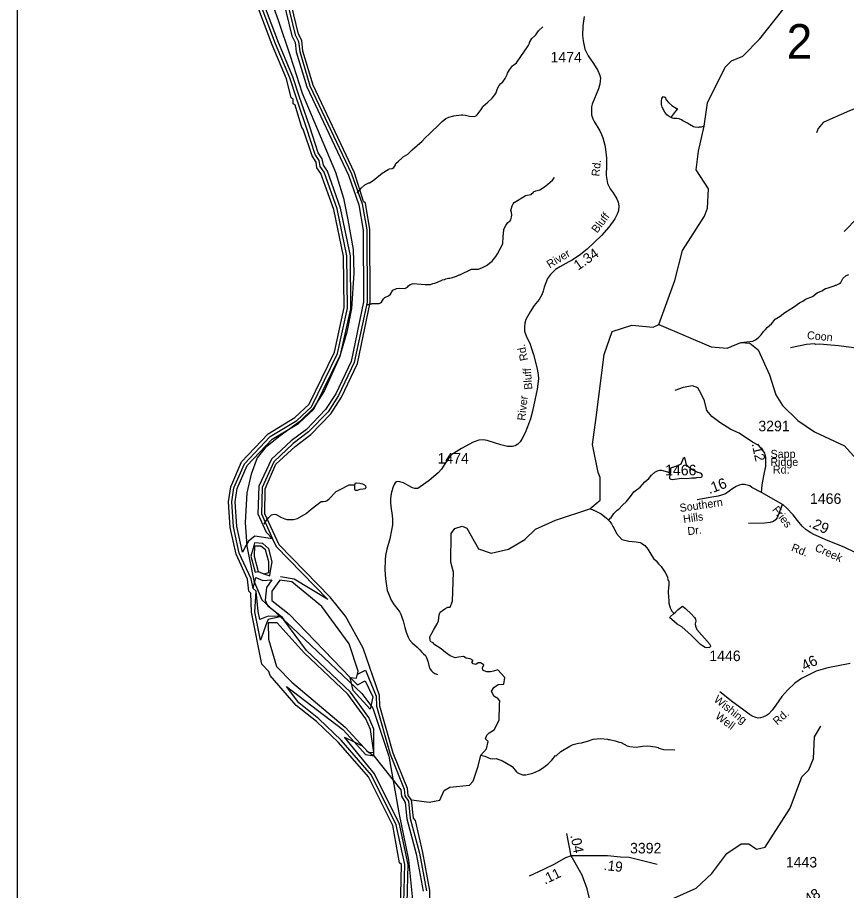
# Model space of a CAD drawing. Extents: x 1547597 to 1699558, y 810033 to 920809.
# Drawn here: x 1571208 to 1581049, y 883710 to 894076 of the extents above; entities that cross this region are included whole.
import ezdxf

# ---------------------------------------------------------------- set-up
doc = ezdxf.new("R2010")
doc.units = 0
for name, color, linetype in [('Exist Boundary Political CountyLine', 7, 'Continuous'), ('Exist Hydrographic Bay Label', 7, 'Continuous'), ('Exist Hydrographic Buffer Line', 7, 'Continuous'), ('Exist Hydrographic Creek Single Shore', 7, 'Continuous'), ('Exist Hydrographic Island Shore', 7, 'Continuous'), ('Exist Hydrographic Misc Water Feature', 7, 'Continuous'), ('Exist Road Non-System Type 51', 7, 'Continuous'), ('Exist Road Non-System Type 51 Label', 7, 'Continuous'), ('Exist Road Secondary Mileage Hundredths English Label', 7, 'Continuous'), ('Exist Road Secondary Structure Standard Bridge Number Label', 7, 'Continuous'), ('Exist Road Secondary Type 51 Attributed', 7, 'Continuous'), ('Exist Road Secondary Type 51 Label', 7, 'Continuous'), ('Exist Road Secondary Type 51 Number Label', 7, 'Continuous'), ('Map Preparation Inset Cut Line', 7, 'Continuous')]:
    doc.layers.add(name, color=color, linetype=linetype)

msp = doc.modelspace()

# ---------------------------------------------------------------- linework, layer by layer
at = {"layer": 'Exist Boundary Political CountyLine'}
msp.add_lwpolyline([(1574115, 894570), (1574306, 894031), (1574446, 893621), (1574587, 893178), (1574983, 892239), (1575077, 891931), (1575131, 891672), (1575191, 891321), (1575201, 891041), (1575172, 890620), (1575118, 890339), (1575032, 890042), (1574854, 889648), (1574716, 889432), (1574560, 889281), (1574312, 889098), (1574150, 888968), (1574053, 888849), (1573983, 888655), (1573929, 888434), (1573910, 888078), (1573931, 887797), (1574012, 887387), (1574109, 887160), (1574465, 886836), (1574918, 886405), (1575296, 886048), (1575425, 885876), (1575614, 885304), (1575733, 884634), (1575851, 884073), (1575895, 883598)], dxfattribs=at)
at = {"layer": 'Exist Hydrographic Bay Label'}
for points in [[(1573802, 887702), (1573732, 888022), (1573711, 888327), (1573739, 888504), (1573868, 888800), (1574182, 889132), (1574501, 889326), (1574670, 889483), (1574971, 890104), (1575087, 890634), (1575079, 891244), (1574962, 891795), (1574810, 892225), (1574761, 892292), (1574754, 892357), (1574705, 892434), (1574601, 892751), (1574584, 892768), (1574505, 893035), (1574480, 893052), (1574481, 893105), (1574456, 893122), (1574401, 893346), (1574232, 893750), (1573959, 894478)], [(1575886, 884787), (1575845, 884837), (1575838, 884923), (1575669, 885340), (1575511, 885901), (1575504, 886026), (1575312, 886588), (1575101, 886966), (1574920, 887193), (1574313, 887813), (1574143, 888181), (1574147, 888480), (1574276, 888772), (1574505, 888984), (1574690, 889125), (1574927, 889370), (1575055, 889567), (1575244, 889967), (1575396, 890690), (1575392, 891557), (1575338, 891873), (1575314, 891890), (1575210, 892233), (1574717, 893274), (1574597, 893677), (1574583, 893802), (1574542, 893878), (1574409, 894439)], [(1574109, 886396), (1573984, 887015), (1573979, 887242), (1573954, 887265), (1573940, 887407), (1573802, 887702)], [(1573909, 878921), (1574014, 879303), (1574244, 879624), (1574557, 879919), (1574837, 880285), (1575095, 880805), (1575141, 881129), (1575467, 882301), (1575745, 883129), (1575767, 884021), (1575742, 884038), (1575665, 884483), (1575373, 885060), (1575020, 885468), (1574757, 885719), (1574518, 885908), (1574207, 886262), (1574191, 886312), (1574109, 886396)], [(1575886, 882496), (1576099, 883401), (1576104, 883709), (1576019, 884161), (1575933, 884543), (1575909, 884570), (1575886, 884787)]]:
    msp.add_lwpolyline(points, dxfattribs=at)
at = {"layer": 'Exist Hydrographic Buffer Line'}
for points in [[(1574332, 894417), (1574465, 893860), (1574506, 893778), (1574518, 893668), (1574641, 893251), (1575136, 892203), (1575261, 891853), (1575313, 891550), (1575316, 890698), (1575168, 889993), (1574985, 889606), (1574865, 889420), (1574637, 889185), (1574457, 889048), (1574222, 888831), (1574074, 888512), (1574063, 888182), (1574158, 887966), (1574237, 887884), (1574024, 887919), (1573952, 887860), (1573924, 887809), (1573879, 887728), (1573812, 888033), (1573792, 888324), (1573817, 888482), (1573936, 888756), (1574233, 889069), (1574543, 889257), (1574725, 889425), (1575043, 890069), (1575166, 890617), (1575159, 891245), (1575041, 891812), (1574886, 892252), (1574839, 892321), (1574824, 892397), (1574778, 892468), (1574677, 892776), (1574581, 893061), (1574557, 893130), (1574477, 893371), (1574307, 893780), (1574035, 894504)], [(1575783, 883116), (1575807, 884020), (1575704, 884492), (1575409, 885078), (1575051, 885494), (1574785, 885748), (1574546, 885937), (1574403, 886132), (1575071, 885621), (1575204, 885475), (1575340, 885325), (1575436, 885311), (1575436, 885355), (1575438, 885627), (1575378, 885763), (1575162, 886064), (1574640, 886561), (1574370, 886926), (1574342, 886964), (1574182, 886927), (1574169, 886892), (1574092, 886683), (1574024, 887020), (1574040, 887263), (1574007, 887298), (1573980, 887411), (1573841, 887715), (1573772, 888027), (1573752, 888326), (1573778, 888493), (1573902, 888778), (1574208, 889101), (1574522, 889292), (1574698, 889454), (1575007, 890087), (1575127, 890625), (1575119, 891245), (1575002, 891803), (1574848, 892238), (1574800, 892306), (1574789, 892377), (1574742, 892451), (1574639, 892764), (1574543, 893048), (1574519, 893118), (1574439, 893359), (1574270, 893765), (1573997, 894491)], [(1574371, 894428), (1574503, 893869), (1574545, 893790), (1574558, 893673), (1574679, 893263), (1575173, 892218), (1575300, 891863), (1575353, 891553), (1575357, 890694), (1575206, 889980), (1575020, 889587), (1574896, 889395), (1574664, 889155), (1574481, 889016), (1574249, 888802), (1574111, 888496), (1574103, 888181), (1574237, 887884), (1574277, 887796), (1574890, 887167), (1574491, 887407), (1574329, 887436)], [(1574005, 887774), (1573979, 887682), (1574028, 887490), (1574066, 887500)], [(1574133, 887472), (1574202, 887448), (1574208, 887484), (1574233, 887611), (1574192, 887768), (1574120, 887830), (1574022, 887839), (1574005, 887774)], [(1574226, 887400), (1574164, 887309), (1574148, 887156), (1574177, 887094), (1574342, 886964), (1574370, 886926), (1574342, 886964), (1574182, 886967), (1574083, 886930), (1574064, 887024), (1574040, 887263), (1574007, 887298), (1574036, 887426), (1574120, 887393), (1574226, 887400)], [(1575244, 886280), (1575339, 886325), (1575465, 886018), (1575471, 885899), (1575631, 885329), (1575799, 884913), (1575806, 884834), (1575848, 884771), (1575869, 884566), (1575980, 884153), (1576064, 883706)], [(1575334, 886200), (1575425, 886011), (1575395, 885865), (1575194, 886087), (1575157, 886240), (1575246, 886153), (1575334, 886200)], [(1575821, 883103), (1575847, 884019), (1575744, 884500), (1575445, 885096), (1575089, 885531), (1575204, 885475), (1575300, 885428)], [(1575350, 885374), (1575436, 885311), (1575760, 884904), (1575766, 884831), (1575809, 884755), (1575829, 884562), (1575941, 884144), (1576024, 883702)]]:
    msp.add_lwpolyline(points, dxfattribs=at)
at = {"layer": 'Exist Hydrographic Creek Single Shore'}
for points in [[(1578819, 890430), (1579010, 890955), (1579100, 891311), (1579363, 891716), (1579398, 891813), (1579409, 892040), (1579265, 892268), (1579292, 892490), (1579359, 892787), (1579400, 893064), (1579607, 893487), (1579682, 893561), (1579816, 893617), (1580019, 893823), (1580384, 894285), (1580561, 894416), (1581077, 894885), (1581287, 894922), (1581487, 894952), (1581588, 894836), (1581585, 894674), (1581653, 894572), (1581712, 894499)], [(1575886, 884787), (1576094, 884760), (1576220, 884784), (1576271, 884897), (1576339, 884939), (1576572, 884960), (1576615, 885009), (1576676, 885185), (1576709, 885319), (1576777, 885393), (1576796, 885480), (1576765, 885513), (1576779, 885556), (1576808, 885582), (1576867, 885618), (1576925, 885731), (1576930, 885920), (1576932, 885963), (1576908, 885992), (1576861, 886018), (1576835, 886077), (1576863, 886120), (1576915, 886158), (1576980, 886160), (1576991, 886239), (1576909, 886332), (1576857, 886314), (1576822, 886306), (1576780, 886305), (1576747, 886317), (1576732, 886328), (1576728, 886356), (1576742, 886391), (1576704, 886412), (1576678, 886415), (1576647, 886395), (1576617, 886401), (1576601, 886423), (1576615, 886441), (1576582, 886461), (1576532, 886471), (1576503, 886487), (1576443, 886480), (1576403, 886472), (1576345, 886498), (1576289, 886536), (1576237, 886578), (1576160, 886626), (1576143, 886651), (1576115, 886663), (1576108, 886678), (1576103, 886723), (1576147, 886801), (1576191, 886875), (1576205, 886913), (1576213, 886985), (1576226, 887016), (1576281, 887056), (1576318, 887073), (1576344, 887073), (1576370, 887147), (1576384, 887489), (1576352, 887608), (1576357, 887949), (1576400, 888007), (1576485, 888038), (1576542, 888014), (1576680, 887768), (1576830, 887716), (1577038, 887764), (1577232, 887878), (1577358, 888001), (1577593, 888108), (1578002, 888241), (1578125, 888345), (1578126, 888615), (1578102, 888675), (1578032, 889006), (1578078, 889326), (1578171, 890074), (1578266, 890348), (1578500, 890424), (1578752, 890398), (1578819, 890430)]]:
    msp.add_lwpolyline(points, dxfattribs=at)
at = {"layer": 'Exist Hydrographic Island Shore'}
for points in [[(1574021, 887799), (1574019, 887681), (1574066, 887500), (1574133, 887472), (1574191, 887487), (1574193, 887612), (1574153, 887757), (1574096, 887798), (1574021, 887799)], [(1574465, 887377), (1574323, 887396), (1574229, 887263), (1574228, 887155), (1574434, 886993), (1575157, 886240), (1575232, 886232), (1575250, 886313), (1575146, 886640), (1574819, 887081), (1574465, 887377)], [(1574283, 886369), (1574464, 886185), (1575098, 885650), (1575369, 885352), (1575436, 885351), (1575398, 885621), (1575341, 885747), (1575129, 886040), (1574611, 886533), (1574291, 886888), (1574182, 886887), (1574188, 886696), (1574283, 886369)]]:
    msp.add_lwpolyline(points, dxfattribs=at)
at = {"layer": 'Exist Hydrographic Misc Water Feature'}
for points in [[(1575240, 891991), (1575286, 892050), (1575333, 892089), (1575380, 892113), (1575385, 892113), (1575429, 892140), (1575538, 892227), (1575607, 892272), (1575623, 892280), (1575655, 892281), (1575677, 892295), (1575692, 892317), (1575700, 892341), (1575730, 892372), (1575771, 892404), (1575785, 892420), (1575843, 892454), (1575892, 892505), (1576013, 892609), (1576048, 892648), (1576098, 892696), (1576108, 892701), (1576218, 892810), (1576250, 892842), (1576291, 892877), (1576328, 892894), (1576387, 892910), (1576473, 892921), (1576495, 892922), (1576527, 892918), (1576575, 892905), (1576631, 892901), (1576655, 892912), (1576663, 892920), (1576712, 892984), (1576732, 893015), (1576734, 893023), (1576793, 893071), (1576841, 893118), (1576886, 893173), (1576907, 893233), (1576927, 893269), (1576945, 893293), (1576970, 893312), (1576998, 893352), (1577021, 893400), (1577025, 893416), (1577047, 893455), (1577084, 893503), (1577132, 893538), (1577269, 893741), (1577285, 893772), (1577285, 893780), (1577312, 893828), (1577360, 893871), (1577393, 893919), (1577442, 893966)], [(1578969, 892887), (1578931, 892907), (1578917, 892919), (1578891, 892950), (1578860, 893012), (1578851, 893044), (1578851, 893084), (1578857, 893116), (1578872, 893138), (1578894, 893130), (1578909, 893099), (1578935, 893067), (1578976, 893029), (1579028, 893000), (1579043, 892992), (1579020, 892962), (1578971, 892901), (1578969, 892887)], [(1579359, 892787), (1579325, 892774), (1579301, 892774), (1579293, 892771), (1579249, 892775), (1579233, 892779), (1579186, 892804), (1579162, 892820), (1579106, 892849), (1579090, 892861), (1579063, 892873), (1579033, 892878), (1578995, 892876), (1578979, 892881), (1578969, 892887)], [(1575360, 890665), (1575396, 890677), (1575412, 890676), (1575420, 890680), (1575500, 890679), (1575516, 890687), (1575530, 890697), (1575552, 890735), (1575567, 890750), (1575575, 890756), (1575613, 890770), (1575635, 890790), (1575664, 890837), (1575708, 890859), (1575742, 890862), (1575806, 890857), (1575838, 890875), (1575850, 890891), (1575869, 890906), (1575903, 890916), (1576047, 890904), (1576111, 890907), (1576139, 890919), (1576163, 890923), (1576195, 890934), (1576251, 890962), (1576275, 890965), (1576291, 890973), (1576323, 890981), (1576339, 890980), (1576372, 890988), (1576418, 891003), (1576452, 891019), (1576460, 891019), (1576597, 891089), (1576681, 891088), (1576729, 891107), (1576777, 891133), (1576842, 891184), (1576856, 891198), (1576887, 891237), (1576907, 891269), (1576968, 891388), (1576972, 891474), (1576980, 891550), (1576978, 891556), (1577005, 891608), (1577029, 891640), (1577054, 891659), (1577064, 891675), (1577072, 891707), (1577075, 891731), (1577073, 891759), (1577065, 891783), (1577078, 891839), (1577090, 891863), (1577104, 891879), (1577236, 891957), (1577239, 891961), (1577300, 891976), (1577332, 892000), (1577334, 892006), (1577362, 892017), (1577408, 892031), (1577465, 892064), (1577505, 892095), (1577560, 892145), (1577574, 892165), (1577580, 892180)], [(1579793, 890216), (1579935, 890234), (1579967, 890248), (1579983, 890260), (1580007, 890279), (1580034, 890309), (1580062, 890349), (1580086, 890372), (1580105, 890396), (1580157, 890439), (1580202, 890495), (1580259, 890530), (1580315, 890573), (1580420, 890638), (1580490, 890687), (1580530, 890709), (1580563, 890730), (1580645, 890765), (1580702, 890808), (1580755, 890831), (1580798, 890859), (1580806, 890859), (1580903, 890890), (1580919, 890898), (1580927, 890897), (1580967, 890917), (1580981, 890929), (1581006, 890976), (1581046, 891012), (1581076, 891023)], [(1578819, 890430), (1579441, 890165), (1579632, 890151), (1579793, 890216), (1579900, 890208), (1580000, 890130), (1580136, 889835), (1580208, 889594), (1580289, 889468), (1580471, 889290), (1580668, 889155), (1581024, 888990), (1581296, 888686), (1581437, 888627), (1581670, 888655), (1582258, 888939), (1582436, 889112), (1582700, 889458), (1582822, 889830), (1583138, 890359), (1583164, 890535)], [(1578960, 888666), (1578956, 888663), (1578947, 888621), (1578949, 888603), (1578965, 888593), (1578979, 888590), (1579089, 888605), (1579155, 888604), (1579211, 888611), (1579219, 888609), (1579259, 888611), (1579273, 888615), (1579323, 888618), (1579331, 888622), (1579341, 888638), (1579329, 888656), (1579316, 888664), (1579282, 888675), (1579212, 888709), (1579176, 888736), (1579151, 888764), (1579131, 888853), (1579109, 888841), (1579081, 888773), (1579041, 888753), (1578960, 888724), (1578960, 888666)], [(1578219, 888110), (1578255, 888140), (1578288, 888187), (1578328, 888227), (1578344, 888239), (1578389, 888286), (1578435, 888330), (1578484, 888387), (1578523, 888443), (1578599, 888498), (1578656, 888564), (1578701, 888602), (1578733, 888642), (1578772, 888677), (1578806, 888695), (1578834, 888700), (1578852, 888700), (1578924, 888681), (1578960, 888666)], [(1574135, 888059), (1574161, 888100), (1574191, 888140), (1574215, 888164), (1574225, 888170), (1574253, 888177), (1574277, 888175), (1574341, 888138), (1574381, 888122), (1574405, 888117), (1574485, 888116), (1574533, 888128), (1574635, 888185), (1574638, 888190), (1574694, 888238), (1574811, 888328), (1574835, 888328), (1574867, 888335), (1574883, 888343), (1574908, 888361), (1574991, 888446), (1575029, 888469), (1575144, 888526), (1575214, 888526)], [(1575214, 888526), (1575222, 888549), (1575234, 888551), (1575270, 888546), (1575302, 888538), (1575326, 888529), (1575340, 888515), (1575341, 888493), (1575331, 888479), (1575313, 888474), (1575273, 888470), (1575241, 888459), (1575225, 888459), (1575217, 888463), (1575213, 888473), (1575214, 888526)], [(1578002, 888241), (1578032, 888233), (1578042, 888227), (1578050, 888226), (1578138, 888181), (1578201, 888132), (1578219, 888110)], [(1578219, 888110), (1578241, 888090), (1578260, 888064), (1578276, 888031), (1578288, 888015), (1578319, 887951), (1578382, 887878), (1578466, 887857), (1578550, 887852), (1578598, 887843), (1578614, 887835), (1578653, 887805), (1578691, 887762), (1578724, 887702), (1578759, 887653), (1578791, 887623), (1578817, 887589), (1578847, 887556), (1578897, 887488), (1578925, 887435), (1578928, 887395), (1578934, 887393), (1578940, 887381), (1578939, 887323), (1578935, 887315), (1578933, 887251), (1578934, 887195), (1578941, 887155), (1578941, 887123), (1578956, 887067), (1578976, 887027), (1578990, 887010), (1578995, 886995)], [(1578995, 886995), (1579020, 887016), (1579050, 887046), (1579100, 887085), (1579136, 887060), (1579207, 886993), (1579245, 886951), (1579255, 886931), (1579258, 886907), (1579252, 886875), (1579254, 886851), (1579273, 886811), (1579423, 886641), (1579435, 886617), (1579435, 886609), (1579423, 886595), (1579387, 886593), (1579371, 886597), (1579339, 886614), (1579315, 886632), (1579204, 886742), (1579093, 886841), (1579038, 886874), (1578975, 886927), (1578953, 886947), (1578961, 886963), (1578995, 886995)], [(1578812, 883536), (1579264, 883737), (1579450, 883911), (1579629, 884150), (1579798, 884265), (1579889, 884263), (1579981, 884202), (1580081, 884226), (1580379, 884689), (1580517, 885061), (1580602, 885145), (1580655, 885278), (1580667, 885534), (1580744, 885660)], [(1576709, 885319), (1576755, 885307), (1576819, 885278), (1576842, 885274), (1576891, 885277), (1576964, 885252), (1577079, 885181), (1577131, 885118), (1577140, 885110), (1577164, 885098), (1577204, 885085), (1577244, 885085), (1577324, 885104), (1577397, 885137), (1577441, 885162), (1577502, 885209), (1577552, 885257), (1577595, 885312), (1577601, 885310), (1577658, 885359), (1577764, 885426), (1577805, 885446), (1577869, 885461), (1577901, 885464), (1577973, 885483), (1578040, 885508), (1578128, 885514), (1578213, 885508), (1578221, 885504), (1578237, 885504), (1578301, 885487), (1578349, 885471), (1578373, 885466), (1578444, 885429), (1578476, 885421), (1578552, 885412), (1578626, 885426), (1578690, 885427), (1578780, 885417), (1578812, 885407), (1578820, 885400), (1578876, 885384), (1579012, 885382)]]:
    msp.add_lwpolyline(points, dxfattribs=at)
at = {"layer": 'Exist Road Non-System Type 51'}
for points in [[(1582037, 892370), (1582047, 892448), (1582012, 892524), (1581915, 892600), (1581392, 893009), (1581326, 893044), (1581279, 893041), (1581083, 892969), (1580885, 892880), (1580772, 892830), (1580712, 892757), (1580693, 892707)], [(1582168, 890125), (1581628, 890109), (1581540, 890102), (1581452, 890111), (1581344, 890121), (1581224, 890137), (1581107, 890158), (1580953, 890179), (1580817, 890188), (1580731, 890196), (1580685, 890194), (1580669, 890201), (1580621, 890199), (1580575, 890192), (1580382, 890153)], [(1580001, 888998), (1579933, 889035), (1579774, 889139), (1579677, 889185), (1579545, 889267), (1579448, 889337), (1579390, 889411), (1579362, 889525), (1579325, 889609), (1579282, 889679), (1579219, 889703), (1579111, 889684), (1579012, 889648)], [(1576352, 888879), (1576279, 888778), (1576243, 888715), (1576203, 888668), (1576095, 888577), (1575988, 888502), (1575962, 888485), (1575926, 888483), (1575897, 888492), (1575845, 888521), (1575791, 888552), (1575730, 888568)], [(1575730, 888568), (1575708, 888561), (1575693, 888549), (1575681, 888532), (1575668, 888505), (1575648, 888441), (1575638, 888396), (1575636, 888360), (1575637, 888323), (1575640, 888269), (1575656, 888163), (1575659, 888120), (1575658, 888053), (1575649, 887990), (1575628, 887887), (1575594, 887765), (1575577, 887688), (1575574, 887635), (1575569, 887519), (1575577, 887412), (1575598, 887273), (1575618, 887217), (1575644, 887157), (1575679, 887101), (1575723, 887048), (1575746, 887016), (1575759, 886991), (1575770, 886957), (1575785, 886911), (1575807, 886834), (1575821, 886778), (1575844, 886720), (1575861, 886688), (1575894, 886650), (1575953, 886599), (1575985, 886568), (1576002, 886543), (1576029, 886520), (1576050, 886501), (1576060, 886485), (1576080, 886435), (1576095, 886366), (1576105, 886340), (1576124, 886320), (1576138, 886302), (1576160, 886286), (1576192, 886274)], [(1580283, 888289), (1580225, 888136), (1580205, 888110), (1580182, 888091), (1580142, 888079), (1580076, 888072), (1579886, 888067)]]:
    msp.add_lwpolyline(points, dxfattribs=at)
at = {"layer": 'Exist Road Secondary Type 51 Attributed'}
for points in [[(1577933, 894089), (1577918, 893977), (1577916, 893862), (1577921, 893800), (1577944, 893701), (1577982, 893622), (1578044, 893531), (1578097, 893448), (1578118, 893399), (1578127, 893360), (1578126, 893321), (1578120, 893283), (1578104, 893228), (1578030, 893048), (1578023, 893016), (1578020, 892986), (1578023, 892922), (1578039, 892874), (1578053, 892841), (1578120, 892730), (1578142, 892687), (1578156, 892647), (1578178, 892559), (1578187, 892507), (1578198, 892404), (1578199, 892323), (1578195, 892199), (1578212, 892103), (1578245, 892041), (1578277, 891995), (1578322, 891924), (1578338, 891883), (1578346, 891838), (1578341, 891782), (1578326, 891740), (1578297, 891684), (1578226, 891588), (1578141, 891486), (1577970, 891324), (1577892, 891261), (1577792, 891195), (1577752, 891174), (1577645, 891114), (1577594, 891082), (1577564, 891053), (1577535, 891026), (1577499, 890975), (1577460, 890874), (1577448, 890827), (1577433, 890783), (1577402, 890727), (1577341, 890655), (1577294, 890583), (1577260, 890524), (1577244, 890491), (1577231, 890446), (1577226, 890400), (1577228, 890350), (1577251, 890284), (1577288, 890208), (1577311, 890146), (1577335, 890073), (1577374, 889921), (1577389, 889838), (1577392, 889784), (1577375, 889661), (1577320, 889402), (1577296, 889312), (1577263, 889217), (1577233, 889146), (1577199, 889079), (1577174, 889037), (1577146, 889011), (1577116, 888992), (1577085, 888983), (1577026, 888981), (1576945, 889003), (1576870, 889027), (1576785, 889054), (1576737, 889061), (1576686, 889058), (1576616, 889035), (1576477, 888957), (1576352, 888879)], [(1583334, 891593), (1583206, 891659), (1583055, 891735), (1582952, 891788), (1582857, 891844), (1582793, 891885), (1582747, 891930), (1582658, 892025), (1582593, 892104), (1582520, 892178), (1582440, 892230), (1582318, 892290), (1582236, 892317), (1582141, 892351), (1582082, 892367), (1582037, 892370), (1582007, 892366), (1581975, 892351), (1581892, 892302), (1581615, 892099), (1581523, 892023), (1581265, 891773), (1581183, 891703), (1581020, 891534)], [(1580038, 888436), (1580046, 888527), (1580069, 888635), (1580090, 888749), (1580092, 888799), (1580092, 888855), (1580077, 888903), (1580047, 888948), (1580022, 888975), (1579997, 889008)], [(1580038, 888436), (1579926, 888495), (1579900, 888515), (1579838, 888531), (1579805, 888531), (1579775, 888524), (1579738, 888507), (1579701, 888484), (1579657, 888451), (1579613, 888421), (1579564, 888403), (1579526, 888391), (1579426, 888377), (1579320, 888357), (1579276, 888349)], [(1581335, 887678), (1581282, 887694), (1581224, 887707), (1581152, 887725), (1581020, 887786), (1580809, 887871), (1580759, 887892), (1580661, 887936), (1580625, 887958), (1580570, 887991), (1580524, 888037), (1580466, 888103), (1580417, 888169), (1580340, 888250), (1580298, 888291), (1580038, 888436)], [(1581090, 886405), (1580826, 886355), (1580688, 886315), (1580516, 886227), (1580435, 886171), (1580353, 886095), (1580282, 886014), (1580208, 885912), (1580164, 885850), (1580124, 885806), (1580100, 885788), (1580057, 885767), (1580029, 885759), (1580000, 885758), (1579972, 885763), (1579928, 885782), (1579891, 885806), (1579812, 885863), (1579700, 885948), (1579546, 886070)], [(1577779, 884121), (1577730, 884387)], [(1577779, 884121), (1577714, 884098), (1577582, 884022), (1577453, 883960), (1577280, 883882)], [(1578800, 884021), (1578468, 884101), (1578366, 884108), (1578210, 884124), (1578047, 884124), (1577779, 884121)], [(1579547, 882554), (1579525, 882594), (1579480, 882625), (1579383, 882638), (1579140, 882651), (1579011, 882662), (1578910, 882691), (1578766, 882752), (1578579, 882794), (1578513, 882817), (1578457, 882849), (1578415, 882913), (1578282, 883150), (1578167, 883332), (1578026, 883500), (1577969, 883729), (1577909, 883892), (1577779, 884121)]]:
    msp.add_lwpolyline(points, dxfattribs=at)
at = {"layer": 'Map Preparation Inset Cut Line'}
msp.add_lwpolyline([(1633724, 874749), (1571208, 874749), (1571208, 917817), (1633724, 917817)], close=True, dxfattribs=at)

# ---------------------------------------------------------------- texts
at = {"layer": 'Exist Road Non-System Type 51 Label'}
msp.add_text('Coon', height=95, rotation=355.0774, dxfattribs=at).set_placement((1580577, 890258))
at = {"layer": 'Exist Road Secondary Mileage Hundredths English Label'}
for s, height, rotation, p in [('1.34', 120, 34.7188, (1577863, 891069)), ('.12', 120, 282.3953, (1579922, 889014)), ('.16', 125, 20.1707, (1579421, 888417)), ('.29', 125, 335.8209, (1580593, 888035)), ('.46', 125, 27.2571, (1580511, 886294)), ('.04', 120, 281.3342, (1577770, 884364)), ('.19', 120, 353.4144, (1578163, 883955)), ('.11', 120, 25.6538, (1577469, 883780)), ('.48', 125, 31.6233, (1580554, 883517))]:
    msp.add_text(s, height=height, rotation=rotation, dxfattribs=at).set_placement(p)
at = {"layer": 'Exist Road Secondary Structure Standard Bridge Number Label'}
msp.add_text('2', height=410, dxfattribs=at).set_placement((1580337, 893587))
at = {"layer": 'Exist Road Secondary Type 51 Label'}
for s, rotation, p in [('Rd.', 84.3989, (1578115, 892186)), ('Bluff', 52.803, (1578088, 891510)), ('River', 31.2895, (1577525, 891095)), ('Rd.', 101.6779, (1577269, 890009)), ('Bluff', 94.2063, (1577320, 889661)), ('River', 84.2278, (1577235, 889286)), ('Southern', 8.1676, (1579074, 888204)), ('Fries', 308.0054, (1580161, 888230)), ('Hills', 8.1425, (1579116, 888073)), ('Dr.', 6.513, (1579166, 887929)), ('Rd.', 338.7179, (1580385, 887746)), ('Creek', 335.7533, (1580664, 887748)), ('Wishing', 321.5118, (1579466, 885963)), ('Well', 322.8811, (1579483, 885762)), ('Rd.', 41.3183, (1580226, 885669))]:
    msp.add_text(s, height=95, rotation=rotation, dxfattribs=at).set_placement(p)
for s, p in [('Sapp', (1580147, 888847)), ('Ridge', (1580144, 888751)), ('Rd.', (1580174, 888661))]:
    msp.add_text(s, height=95, dxfattribs=at).set_placement(p)
at = {"layer": 'Exist Road Secondary Type 51 Number Label'}
for s, p in [('1474', (1577535, 893542)), ('3291', (1580002, 889163)), ('1474', (1576194, 888780)), ('1466', (1578895, 888640)), ('1466', (1580615, 888301)), ('1446', (1579420, 886434)), ('3392', (1578479, 884151)), ('1443', (1580328, 883984))]:
    msp.add_text(s, height=125, dxfattribs=at).set_placement(p)

doc.saveas('drawing.dxf')
